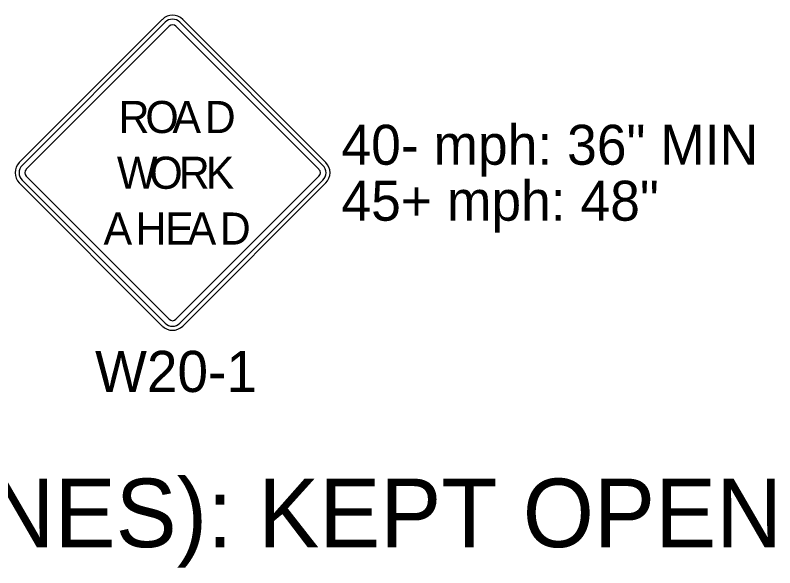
# Model space of a CAD drawing. Extents: x 99958 to 100176, y 99935 to 100011.
# Drawn here: x 100144.479 to 100145.81, y 99971.6 to 99972.567 of the extents above; entities that cross this region are included whole.
import ezdxf

# ---------------------------------------------------------------- set-up
doc = ezdxf.new("R2010")
doc.units = 0
for name, color, linetype in [('SH_DE_DetailHeading2Text', 7, 'Continuous'), ('TR_SN_ConstructionSigns', 7, 'Continuous'), ('TR_WZ_WorkZoneDetails', 7, 'Continuous')]:
    doc.layers.add(name, color=color, linetype=linetype)

msp = doc.modelspace()

# ---------------------------------------------------------------- linework, layer by layer
at = {"layer": 'TR_SN_ConstructionSigns'}
for p, q in [((100144.7366, 99972.5601), (100144.486, 99972.3095)), ((100144.7416, 99972.5551), (100144.491, 99972.3045)), ((100144.498, 99972.2976), (100144.7485, 99972.5481)), ((100144.7605, 99972.5481), (100145.0111, 99972.2976)), ((100145.018, 99972.3045), (100144.7674, 99972.5551)), ((100145.023, 99972.3095), (100144.7724, 99972.5601)), ((100144.7485, 99972.0351), (100144.498, 99972.2856)), ((100145.0111, 99972.2856), (100144.7605, 99972.0351)), ((100144.486, 99972.2737), (100144.7366, 99972.0231)), ((100144.491, 99972.2787), (100144.7416, 99972.0281)), ((100144.7674, 99972.0281), (100145.018, 99972.2787)), ((100144.7724, 99972.0231), (100145.023, 99972.2737))]:
    msp.add_line(p, q, dxfattribs=at)
for centre, radius, start, end in [((100144.7545, 99972.5422), 0.0253, 45, 135), ((100144.7545, 99972.5422), 0.0183, 45, 135), ((100144.7545, 99972.5422), 0.00844, 45, 135), ((100144.5039, 99972.2916), 0.0253, 135, 225), ((100145.0051, 99972.2916), 0.0253, 315, 45), ((100144.5039, 99972.2916), 0.0183, 135, 225), ((100144.5039, 99972.2916), 0.00844, 135, 225), ((100145.0051, 99972.2916), 0.00844, 315, 45), ((100145.0051, 99972.2916), 0.0183, 315, 45), ((100144.7545, 99972.041), 0.00844, 225, 315), ((100144.7545, 99972.041), 0.0253, 225, 315), ((100144.7545, 99972.041), 0.0183, 225, 315)]:
    msp.add_arc(centre, radius, start, end, dxfattribs=at)

# ---------------------------------------------------------------- texts
at = {"layer": 'SH_DE_DetailHeading2Text'}
msp.add_text('AT-GRADE INTERSECTION (WITH TURN LANES): KEPT OPEN', height=0.12, rotation=360, dxfattribs=at).set_placement((100141.1244, 99971.6359))
at = {"layer": 'TR_SN_ConstructionSigns'}
for s, p in [('R', (100144.6599, 99972.3611)), ('O', (100144.7069, 99972.3611)), ('A', (100144.7543, 99972.3611)), ('D', (100144.8108, 99972.3611)), ('W', (100144.657, 99972.2635)), ('O', (100144.7139, 99972.2635)), ('R', (100144.7654, 99972.2635)), ('K', (100144.8126, 99972.2635)), ('A', (100144.6336, 99972.1658)), ('H', (100144.6898, 99972.1658)), ('E', (100144.7416, 99972.1658)), ('A', (100144.7809, 99972.1658)), ('D', (100144.8372, 99972.1658))]:
    msp.add_text(s, height=0.0562, dxfattribs=at).set_placement(p)
msp.add_text('W20-1', height=0.072, rotation=360, dxfattribs=at).set_placement((100144.6187, 99971.9077))
at = {"layer": 'TR_WZ_WorkZoneDetails'}
for s, p in [('40- mph: 36" MIN', (100145.0504, 99972.3056)), ('45+ mph: 48"', (100145.0504, 99972.2076))]:
    msp.add_text(s, height=0.07, dxfattribs=at).set_placement(p)

doc.saveas('drawing.dxf')
